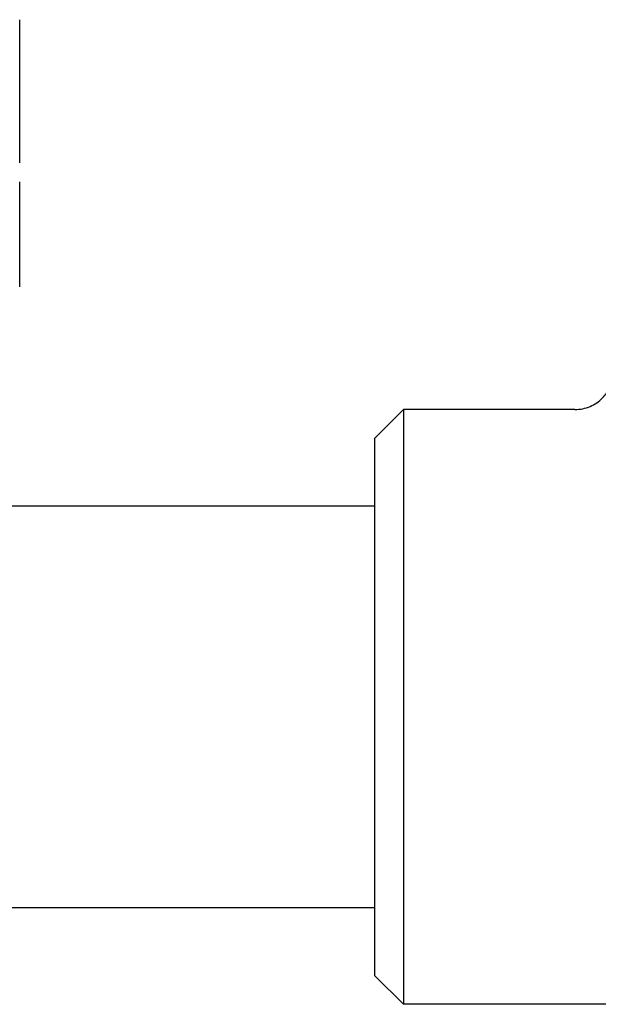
# Model space of a CAD drawing. Header units: inches. Extents: x 24 to 1128, y -74 to 748.
# Tile 391 of 557: x 723.87 to 725.76, y 273.64 to 276.87. Entities that reach past the tile are written whole.
import ezdxf

# ---------------------------------------------------------------- set-up
doc = ezdxf.new("R2010")
doc.units = ezdxf.units.IN
doc.header["$LTSCALE"] = 32
doc.header["$MEASUREMENT"] = 0
doc.layers.add('Visible (ANSI)', color=7, linetype='Continuous', lineweight=30)

msp = doc.modelspace()

# ---------------------------------------------------------------- linework, layer by layer
at = {"layer": 'Visible (ANSI)'}
for p, q in [((723.86809, 276.39891), (723.86809, 276.86766)), ((723.86809, 275.99266), (723.86809, 276.33641)), ((725.03159, 275.49766), (725.12534, 275.59141)), ((725.12534, 275.59141), (725.12534, 273.64391)), ((725.68674, 275.59141), (725.12534, 275.59141)), ((725.03159, 273.73766), (725.03159, 275.49766)), ((725.03159, 275.27516), (723.28159, 275.27516)), ((725.03159, 273.96016), (723.28159, 273.96016)), ((725.03159, 273.73766), (725.12534, 273.64391)), ((726.64143, 273.64391), (725.12534, 273.64391))]:
    msp.add_line(p, q, dxfattribs=at)
msp.add_open_spline([(725.68674, 275.59141), (725.68684, 275.59141), (725.68695, 275.59141), (725.6956, 275.59144), (725.70413, 275.59232), (725.72086, 275.59577), (725.72903, 275.59833), (725.7519, 275.60814), (725.76555, 275.61743), (725.78839, 275.64062), (725.79741, 275.65425), (725.80969, 275.68417), (725.81284, 275.70015), (725.81284, 275.71629)], degree=3, knots=[-0.00080906, -0.00080906, -0.00080906, -0.00080906, 0, 0, 0.06513682, 0.06513682, 0.13017613, 0.13017613, 0.25481643, 0.25481643, 0.37825086, 0.37825086, 0.50129539, 0.50129539, 0.50129539, 0.50129539], dxfattribs=at)

doc.saveas('drawing.dxf')
